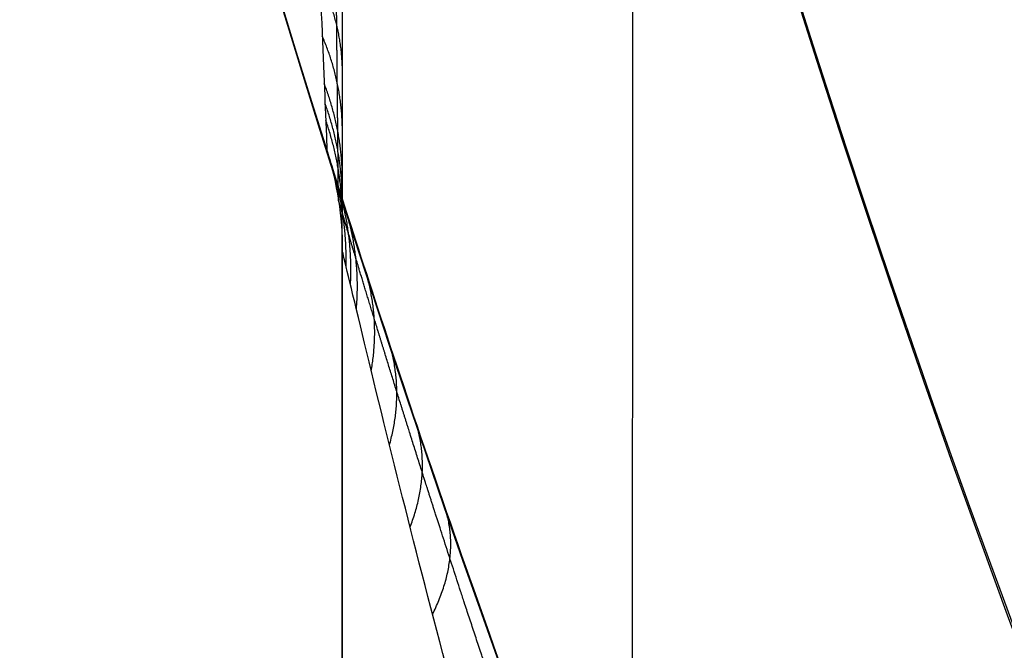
# Model space of a CAD drawing. Header units: millimetres. Extents: x -130 to 129, y 0 to 422.
# Tile 398 of 656: x -21.196 to -19.705, y 285.924 to 286.879. Entities that reach past the tile are written whole.
import ezdxf

# ---------------------------------------------------------------- set-up
doc = ezdxf.new("R2010")
doc.units = ezdxf.units.MM
for name, color, linetype, true_color in [('BOMBILLA', 7, 'Continuous', 0xfff700), ('NEGRO', 7, 'Continuous', 0x363535), ('PANTALLA', 7, 'Continuous', 0xffffff)]:
    doc.layers.add(name, color=color, linetype=linetype, true_color=true_color)
doc.layers.add('Capa 01', color=7, linetype='Continuous')

# ---------------------------------------------------------------- blocks, each defined once
blk = doc.blocks.new('DOME 29912')
at = {"layer": 'BOMBILLA', "extrusion": (0, 0, -1)}
blk.add_arc((0.7034267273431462, 292.9933873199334, -203.8578232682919), 24.05871559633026, 180.8118392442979, 0.8118392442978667, dxfattribs=at)
at = {"layer": 'BOMBILLA'}
blk.add_arc((-0.7034267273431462, 292.9933873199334, 189.2111779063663), 19.08658103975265, 179.1881607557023, 359.1881607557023, dxfattribs=at)
at = {"layer": 'NEGRO', "extrusion": (0, 0, -1)}
for centre, radius, start, end in [((0.703263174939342, 292.997692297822, -150.75), 116.5, 15.31920064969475, 195.3192006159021), ((0.703263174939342, 292.997692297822, -150.75), 115.5, 15.31920064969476, 195.3192006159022), ((0.7032631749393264, 292.997692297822, -156), 116.5, 15.31920062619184, 195.319200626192), ((0.703263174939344, 292.997692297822, -145.5), 115.5, 15.31920062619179, 195.319200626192), ((0.7032631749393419, 292.997692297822, -156), 115.5, 15.31920062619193, 195.319200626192), ((0.7032631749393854, 292.997692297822, -158), 115, 48.09866593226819, 228.0986659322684), ((0.7032631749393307, 292.9976922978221, -158), 112, 48.09866593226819, 228.0986659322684), ((0.703263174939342, 292.997692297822, -144.5), 106.5, 15.31920064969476, 195.3192006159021), ((0.7032631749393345, 292.997692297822, -145), 106.5, 15.3192006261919, 195.319200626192), ((0.7032631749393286, 292.997692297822, -158), 115.0000000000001, 228.0986659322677, 48.09866593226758), ((0.7032631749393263, 292.997692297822, -158), 112, 228.0986659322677, 48.09866593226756), ((0.70326317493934, 292.997692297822, -151.5), 115.0000000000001, 260.0639215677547, 16.13341038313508), ((0.70326317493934, 292.997692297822, -151.5), 112.0000000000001, 260.1165838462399, 16.08074809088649), ((0.7032631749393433, 292.997692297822, -145.5), 116.5, 195.3192006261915, 15.31920062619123), ((0.7032631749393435, 292.997692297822, -156), 116.5, 195.3192006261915, 15.31920062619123), ((0.703263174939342, 292.997692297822, -150.75), 116.5, 195.3192006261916, 15.31920064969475), ((0.7032631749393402, 292.997692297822, -156), 115.5, 195.3192006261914, 15.31920062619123), ((0.703263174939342, 292.997692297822, -150.75), 115.5, 195.3192006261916, 15.31920064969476), ((0.7032631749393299, 292.997692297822, -156), 29.00000000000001, 258.0986659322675, 78.09866593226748), ((0.703263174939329, 292.997692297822, -155), 29.00000000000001, 258.0986659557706, 78.098665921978), ((0.7032631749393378, 292.997692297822, -145), 106.5, 195.3192006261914, 15.31920062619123), ((0.703263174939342, 292.997692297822, -144.5), 106.5, 195.3192006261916, 15.31920064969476), ((0.7032631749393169, 292.997692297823, -161.376100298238), 28.25000000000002, 233.9491539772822, 53.94915397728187), ((0.703263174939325, 292.997692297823, -160.376100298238), 28.25000000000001, 233.9491539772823, 53.94915400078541), ((0.703263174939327, 292.9976922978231, -154), 22.49999999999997, 270.0360020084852, 90.0360020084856), ((0.703263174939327, 292.997692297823, -153), 22.49999999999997, 270.0360020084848, 90.0360020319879), ((0.7032631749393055, 292.997692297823, -159.876100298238), 27.50000000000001, 233.949153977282, 53.94915397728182), ((0.703263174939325, 292.997692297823, -159.626100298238), 27.5, 233.9491539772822, 53.94915400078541), ((0.7032631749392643, 292.9976922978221, -133.25), 20.99999999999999, 270.0360020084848, 90.0360020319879), ((0.703263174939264, 292.9976922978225, -152), 21.00000000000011, 270.0360020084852, 90.0360020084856), ((0.703263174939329, 292.997692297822, -156), 20.25000000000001, 258.0986659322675, 78.09866593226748), ((0.703263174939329, 292.997692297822, -155), 20.25000000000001, 258.0986659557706, 78.09866592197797), ((0.703263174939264, 292.9976922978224, -152), 19.0000000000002, 270.036002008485, 90.0360020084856), ((0.7032631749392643, 292.9976922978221, -133), 19.00000000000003, 270.0360020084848, 90.0360020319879), ((0.703263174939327, 292.997692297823, -143), 18.65000000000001, 270.0360020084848, 90.0360020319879), ((0.703263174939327, 292.997692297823, -152), 18.65000000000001, 270.0360020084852, 90.0360020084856), ((0.703263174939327, 292.997692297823, -160.73517), 18.59999999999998, 307.4656207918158, 90.03600202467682), ((0.703263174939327, 292.997692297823, -171.2075), 18.59999999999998, 270.0360020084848, 90.03600203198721), ((0.703263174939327, 292.997692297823, -168.6575), 18.59999999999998, 270.0360020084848, 90.03600203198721), ((0.703263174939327, 292.997692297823, -176.5), 18.59999999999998, 270.036002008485, 90.0360020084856), ((0.7032631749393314, 292.997692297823, -169.376100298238), 18.00000000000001, 233.949153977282, 53.94915397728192), ((0.7032631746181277, 292.997692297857, -161.3761002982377), 22.50000000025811, 323.9491539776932, 353.9491539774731), ((0.7032631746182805, 292.997692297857, -169.3761002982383), 22.50000000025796, 323.9491539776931, 353.9491539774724), ((0.703263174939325, 292.997692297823, -165.376100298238), 22.49999999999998, 323.9491539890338, 353.9491539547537), ((21.2073313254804, 286.529834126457, -120.5000000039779), 0.50000000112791, 162.4925015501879, 180.0360020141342), ((21.20733132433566, 286.5298341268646, -117.5), 0.4999999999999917, 162.4925015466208, 180.0360019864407)]:
    blk.add_arc(centre, radius, start, end, dxfattribs=at)
at = {"layer": 'NEGRO'}
for centre, radius, start, end in [((-0.7032631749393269, 292.997692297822, 145.5), 116.5, 344.6807993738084, 164.680799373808), ((-0.7032631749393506, 292.997692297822, 144), 115, 344.6807993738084, 164.6807993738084), ((-0.7032631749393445, 292.997692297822, 145), 115, 344.6807993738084, 131.9013340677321), ((-0.7032631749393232, 292.997692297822, 145), 115, 344.6807993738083, 131.9013340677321), ((-0.7032631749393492, 292.997692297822, 145), 112, 311.9013340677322, 131.901334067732), ((-0.7032631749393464, 292.997692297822, 144), 106.5, 344.6807993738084, 164.6807993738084), ((-0.7032631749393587, 292.997692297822, 145), 112, 131.9013340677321, 311.901334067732), ((-0.7032631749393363, 292.997692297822, 145.5), 115.5, 164.6807993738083, 344.6807993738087), ((-0.7032631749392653, 292.997692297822, 144), 115, 164.6807993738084, 344.6807993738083), ((-0.7032631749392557, 292.9976922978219, 145), 114.9999999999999, 164.6807993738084, 311.901334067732), ((-0.703263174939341, 292.997692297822, 145), 115, 164.6807993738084, 311.901334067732), ((-0.7032631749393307, 292.997692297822, 154), 29.00000000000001, 101.9013340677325, 281.9013340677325), ((-0.7032631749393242, 292.997692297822, 144), 106.5, 164.6807993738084, 344.6807993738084), ((-0.703263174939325, 292.997692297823, 159.376100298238), 28.25, 126.0508460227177, 306.0508460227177), ((-0.703263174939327, 292.9976922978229, 152), 22.49999999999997, 89.96399799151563, 269.963997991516), ((-0.703263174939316, 292.997692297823, 159.376100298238), 27.49999999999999, 126.0508460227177, 306.0508460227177), ((-0.7032631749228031, 292.9976922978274, 114.5), 20.99999999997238, 89.96399799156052, 197.5074984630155), ((-0.7032631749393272, 292.997692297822, 154), 20.25000000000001, 101.9013340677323, 281.9013340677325)]:
    blk.add_arc(centre, radius, start, end, dxfattribs=at)
at = {"layer": 'NEGRO', "extrusion": (2.19299876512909e-08, -1.377984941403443e-11, -0.9999999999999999)}
blk.add_arc((21.20732881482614, 286.52983412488, -114.5000004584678), 0.5000000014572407, 162.4925015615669, 180.0360020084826, dxfattribs=at)
at = {"layer": 'NEGRO'}
for points, weights, degree in [([(111.2336383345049, 262.3348985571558, 144.4393398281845), (172.559225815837, 486.208701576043, 144.4393398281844), (-51.31457720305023, 547.5342890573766, 144.4393398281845), (-112.6401646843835, 323.6604860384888, 144.4393398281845)], [0.8164906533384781, 0.2721635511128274, 0.2721635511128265, 0.8164906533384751], 3), ([(110.5516558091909, 262.5217135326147, 145.1464466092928), (171.5036133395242, 485.0315515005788, 145.1464466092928), (-51.00622462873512, 545.9835090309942, 145.1464466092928), (-111.9581821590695, 323.4736710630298, 145.1464466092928)], [0.8164906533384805, 0.2721635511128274, 0.2721635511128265, 0.8164906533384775], 3), ([(-112.6401646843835, 323.6604860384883, 144.4393398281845), (-173.9657521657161, 99.7866830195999, 144.4393398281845), (49.90805085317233, 38.4610955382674, 144.4393398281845), (111.2336383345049, 262.3348985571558, 144.4393398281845)], [0.8164906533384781, 0.2721635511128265, 0.2721635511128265, 0.8164906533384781], 3), ([(-111.9581821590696, 323.4736710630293, 145.1464466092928), (-172.9101396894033, 100.9638330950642, 145.1464466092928), (49.59969827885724, 40.01187556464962, 145.1464466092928), (110.5516558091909, 262.5217135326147, 145.1464466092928)], [0.8164906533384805, 0.2721635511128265, 0.2721635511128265, 0.8164906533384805], 3), ([(-20.70716202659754, 286.7991076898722, 113.8130056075), (-20.70711611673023, 286.8721714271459, 113.8722822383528), (-20.74127060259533, 286.9402594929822, 113.927504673)], [1, 0.9827526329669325, 1], 2), ([(-20.70721792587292, 286.7101462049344, 113.934634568), (-20.70717117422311, 286.784549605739, 113.9832367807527), (-20.73775195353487, 286.8544150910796, 114.02886214)], [1, 0.98456859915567, 1], 2), ([(-20.70726471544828, 286.6356824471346, 114.0646121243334), (-20.70721725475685, 286.7112142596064, 114.1019244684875), (-20.73477778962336, 286.7825932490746, 114.13717677)], [0.9999999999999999, 0.986100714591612, 0.9999999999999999], 2), ([(-20.70728423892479, 286.6046116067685, 114.1331400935), (-20.7072364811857, 286.6806161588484, 114.1645387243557), (-20.73352906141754, 286.7526336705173, 114.1942834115)], [1, 0.9867432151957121, 1], 2), ([(-20.70730083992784, 286.5781917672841, 114.2041751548), (-20.70725282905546, 286.654599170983, 114.2294659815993), (-20.73246369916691, 286.7271628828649, 114.2534792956)], [1, 0.9872910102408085, 1], 2), ([(-20.70166840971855, 286.5056170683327, 120.630391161), (-20.69977247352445, 286.5832093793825, 120.6515604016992), (-20.72311255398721, 286.6569012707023, 120.673854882)], [1, 0.987301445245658, 1], 2), ([(-20.69490379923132, 286.4771909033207, 120.692941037), (-20.69080219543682, 286.5553102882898, 120.7241851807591), (-20.71429701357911, 286.6291347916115, 120.7572547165)], [1, 0.986103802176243, 1], 2), ([(-20.68607194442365, 286.4402821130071, 120.7519767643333), (-20.6790925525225, 286.5190908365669, 120.7926435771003), (-20.70278751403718, 286.5930825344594, 120.8359690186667)], [1, 0.9845394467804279, 1], 2), ([(-20.66354382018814, 286.3471587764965, 120.8602487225), (-20.64923381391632, 286.4277323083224, 120.917884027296), (-20.67342951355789, 286.5021202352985, 120.98033163)], [1, 0.9805454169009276, 1], 2), ([(-20.63588015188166, 286.2347449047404, 120.9580149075), (-20.61258845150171, 286.3174992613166, 121.0304901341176), (-20.63737941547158, 286.3923149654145, 121.110686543)], [1, 0.9756335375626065, 1], 2), ([(-20.60471384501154, 286.1105341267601, 121.0459469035), (-20.57133038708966, 286.1957653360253, 121.1312406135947), (-20.59676533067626, 286.2709864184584, 121.2279292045)], [1, 0.9700898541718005, 1], 2), ([(-20.57076958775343, 285.9780342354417, 121.1260839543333), (-20.52642861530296, 286.0659894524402, 121.222501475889), (-20.5525317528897, 286.1415609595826, 121.3347786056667)], [1, 0.964039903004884, 1], 2)]:
    blk.add_rational_spline(points, weights, degree=degree, dxfattribs=at)
for points, knots in [([(0.5450627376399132, 312.5578989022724, 175), (-2.007606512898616, 312.7208094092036, 175), (-4.558315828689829, 312.3809239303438, 175), (-8.157760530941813, 311.1689125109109, 175), (-9.33278626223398, 310.6409687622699, 175), (-11.52498187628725, 309.3880637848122, 175), (-12.55566007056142, 308.6598275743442, 175), (-15.44625611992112, 306.1617089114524, 175), (-17.02461453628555, 304.1452282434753, 175), (-18.75555973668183, 300.7370789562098, 175), (-19.21466194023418, 299.561334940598, 175), (-19.90366126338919, 297.1326653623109, 175), (-20.13362514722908, 295.8656009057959, 175), (-20.34113073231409, 293.341238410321, 175), (-20.32274520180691, 292.0805912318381, 175), (-20.04140427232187, 289.5623686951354, 175), (-19.77454366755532, 288.3031271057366, 175), (-18.63523692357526, 284.6925706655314, 175), (-17.39072969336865, 282.4124697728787, 175), (-14.16801695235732, 278.533291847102, 175), (-12.15576091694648, 276.8924562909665, 175), (-8.81320129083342, 275.1096100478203, 175), (-7.624015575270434, 274.6163730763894, 175), (-5.19647650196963, 273.8775263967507, 175), (-3.953742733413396, 273.6268366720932, 175), (-2.681341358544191, 273.4977639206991, 175)], [0.968114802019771, 0.968114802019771, 0.968114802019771, 0.968114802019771, 1.093114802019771, 1.093114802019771, 1.155614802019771, 1.155614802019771, 1.218114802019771, 1.218114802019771, 1.343114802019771, 1.343114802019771, 1.405614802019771, 1.405614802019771, 1.468114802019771, 1.468114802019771, 1.530614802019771, 1.530614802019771, 1.593114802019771, 1.593114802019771, 1.718114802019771, 1.718114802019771, 1.843114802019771, 1.843114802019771, 1.905614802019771, 1.905614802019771, 1.968114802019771, 1.968114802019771, 1.968114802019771, 1.968114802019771]), ([(-20.75378183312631, 287.2538178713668, 113.6666666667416), (-20.74924420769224, 287.1375688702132, 113.7448782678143), (-20.74479781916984, 287.0266975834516, 113.8337181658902), (-20.74092083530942, 286.9316827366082, 113.9367163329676), (-20.73766973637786, 286.852006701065, 114.0230868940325), (-20.73475734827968, 286.7819705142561, 114.1219321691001), (-20.73285318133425, 286.7364651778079, 114.2303035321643), (-20.73136561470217, 286.7009156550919, 114.3149650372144), (-20.73049253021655, 286.6802494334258, 114.4081656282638), (-20.73049253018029, 286.6802494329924, 114.499999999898)], [0, 0, 0, 0, 0.00042055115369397, 0.00042055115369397, 0.00042055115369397, 0.000774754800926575, 0.000774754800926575, 0.000774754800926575, 0.00105161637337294, 0.00105161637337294, 0.00105161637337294, 0.00105161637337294]), ([(-20.70733142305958, 286.52951994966, 114.5), (-20.70733142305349, 286.5295199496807, 114.3903837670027), (-20.70731827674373, 286.5504417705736, 114.2794030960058), (-20.70729477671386, 286.5878411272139, 114.1763642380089), (-20.70726574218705, 286.6340484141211, 114.0490586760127), (-20.7072206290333, 286.7058441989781, 113.9299949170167), (-20.70716761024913, 286.7902214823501, 113.8240596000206), (-20.70710693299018, 286.8867869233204, 113.702822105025), (-20.70703484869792, 287.0015062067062, 113.5953751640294), (-20.70695807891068, 287.1236822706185, 113.5000000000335)], [-3.001202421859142, -3.001202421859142, -3.001202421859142, -3.001202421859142, -3.000872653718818, -3.000872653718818, -3.000872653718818, -3.000464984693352, -3.000464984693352, -3.000464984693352, -3, -3, -3, -3]), ([(-20.73049253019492, 286.6802494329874, 120.499999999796), (-20.7304925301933, 286.6802494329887, 120.7335635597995), (-20.69016238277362, 286.5517683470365, 120.9398572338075), (-20.58867317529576, 286.2451709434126, 121.2683971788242), (-20.52661069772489, 286.0641634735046, 121.4005563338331), (-20.32594802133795, 285.5073014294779, 121.7491554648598), (-20.16938548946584, 285.1070967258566, 121.922003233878), (-19.65108722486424, 283.9012298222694, 122.346016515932), (-19.24873792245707, 283.1025201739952, 122.4999999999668), (-18.77975024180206, 282.3093521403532, 122.5)], [0, 0, 0, 0, 0.125000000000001, 0.125000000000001, 0.250000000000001, 0.250000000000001, 0.500000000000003, 0.500000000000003, 1, 1, 1, 1]), ([(-19.21014279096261, 282.0548678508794, 122), (-19.56038884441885, 282.8448716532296, 121.9999999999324), (-19.86153228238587, 283.6387439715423, 121.8898844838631), (-20.2509160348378, 284.835262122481, 121.5908702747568), (-20.36977402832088, 285.2344179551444, 121.4691227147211), (-20.5271845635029, 285.8090099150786, 121.2202968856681), (-20.57669678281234, 285.9985918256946, 121.1264674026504), (-20.66347315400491, 286.3443684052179, 120.8830136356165), (-20.70733142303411, 286.5295199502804, 120.7182754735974), (-20.70733142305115, 286.5295199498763, 120.5)], [2.570796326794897, 2.570796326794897, 2.570796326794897, 2.570796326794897, 3.070796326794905, 3.070796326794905, 3.320796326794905, 3.320796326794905, 3.445796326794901, 3.445796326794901, 3.570796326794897, 3.570796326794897, 3.570796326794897, 3.570796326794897])]:
    blk.add_open_spline(points, degree=3, knots=knots, dxfattribs=at)
for points, weights, degree, knots in [([(-2.681341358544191, 273.4977639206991, 175), (-7.950807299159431, 274.032300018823, 174.891039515), (-12.23381548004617, 277.1482013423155, 174.785), (-17.38362726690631, 280.8947048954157, 174.6575), (-19.34777298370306, 286.9526733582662, 174.53), (-21.31191870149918, 293.0106418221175, 174.4025), (-19.34016144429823, 299.0661371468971, 174.275), (-17.3684041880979, 305.1216324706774, 174.1475), (-12.21388821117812, 308.8616612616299, 174.02), (-7.059372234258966, 312.6016900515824, 173.8925), (-0.6909474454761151, 312.5976884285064, 173.765), (5.677477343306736, 312.5936868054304, 173.6375), (10.82728913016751, 308.8471832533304, 173.51), (15.97710091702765, 305.1006797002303, 173.3825), (17.9412466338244, 299.0427112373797, 173.255), (19.90539235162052, 292.9847427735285, 173.1275), (17.93363509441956, 286.9292474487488, 173), (15.96187783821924, 280.8737521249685, 172.8725), (10.80736186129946, 277.1337233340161, 172.745), (5.652845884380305, 273.3936945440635, 172.6175), (-0.7155789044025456, 273.3976961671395, 172.49), (-7.084003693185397, 273.4016977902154, 172.3625), (-12.23381548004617, 277.1482013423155, 172.235), (-17.38362726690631, 280.8947048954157, 172.1075), (-19.34777298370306, 286.9526733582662, 171.98), (-21.31191870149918, 293.0106418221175, 171.8525), (-19.34016144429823, 299.0661371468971, 171.725), (-17.3684041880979, 305.1216324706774, 171.5975), (-12.21388821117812, 308.8616612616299, 171.47), (-7.059372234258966, 312.6016900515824, 171.3425), (-0.6909474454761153, 312.5976884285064, 171.215), (5.677477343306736, 312.5936868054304, 171.0875), (10.82728913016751, 308.8471832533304, 170.96), (15.97710091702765, 305.1006797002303, 170.8325), (17.9412466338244, 299.0427112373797, 170.705), (19.90539235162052, 292.9847427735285, 170.5775), (17.93363509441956, 286.9292474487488, 170.45), (15.96187783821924, 280.8737521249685, 170.3225), (10.80736186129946, 277.1337233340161, 170.195), (5.652845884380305, 273.3936945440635, 170.0675), (-0.7155789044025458, 273.3976961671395, 169.94), (-7.084003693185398, 273.4016977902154, 169.8125), (-12.23381548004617, 277.1482013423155, 169.685), (-17.38362726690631, 280.8947048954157, 169.5575), (-19.34777298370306, 286.9526733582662, 169.43), (-21.31191870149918, 293.0106418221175, 169.3025), (-19.34016144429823, 299.0661371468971, 169.175), (-17.3684041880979, 305.1216324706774, 169.0475), (-12.21388821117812, 308.8616612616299, 168.92), (-7.059372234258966, 312.6016900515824, 168.7925), (-0.6909474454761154, 312.5976884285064, 168.665), (5.677477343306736, 312.5936868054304, 168.5375), (10.82728913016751, 308.8471832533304, 168.41), (15.97710091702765, 305.1006797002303, 168.2825), (17.9412466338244, 299.0427112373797, 168.155), (19.90539235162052, 292.9847427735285, 168.0275), (17.93363509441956, 286.9292474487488, 167.9), (15.96187783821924, 280.8737521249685, 167.7725), (10.80736186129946, 277.1337233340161, 167.645), (5.652845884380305, 273.3936945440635, 167.5175), (-0.7155789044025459, 273.3976961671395, 167.39), (-7.084003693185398, 273.4016977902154, 167.2625), (-12.23381548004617, 277.1482013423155, 167.135), (-17.38362726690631, 280.8947048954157, 167.0075), (-19.34777298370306, 286.9526733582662, 166.88), (-21.31191870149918, 293.0106418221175, 166.7525), (-19.34016144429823, 299.0661371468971, 166.625), (-17.3684041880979, 305.1216324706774, 166.4975), (-12.21388821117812, 308.8616612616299, 166.37), (-7.059372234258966, 312.6016900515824, 166.2425), (-0.6909474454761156, 312.5976884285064, 166.115), (5.677477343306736, 312.5936868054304, 165.9875), (10.82728913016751, 308.8471832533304, 165.86), (15.97710091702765, 305.1006797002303, 165.7325), (17.9412466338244, 299.0427112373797, 165.605), (18.73032591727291, 296.6089725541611, 165.55377793), (18.86823978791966, 294.0542299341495, 165.5)], [0.986750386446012, 0.958956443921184, 1, 0.951056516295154, 1, 0.951056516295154, 1, 0.951056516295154, 1, 0.951056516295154, 1, 0.951056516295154, 1, 0.951056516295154, 1, 0.951056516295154, 1, 0.951056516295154, 1, 0.951056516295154, 1, 0.951056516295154, 1, 0.951056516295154, 1, 0.951056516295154, 1, 0.951056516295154, 1, 0.951056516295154, 1, 0.951056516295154, 1, 0.951056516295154, 1, 0.951056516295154, 1, 0.951056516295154, 1, 0.951056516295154, 1, 0.951056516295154, 1, 0.951056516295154, 1, 0.951056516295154, 1, 0.951056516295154, 1, 0.951056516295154, 1, 0.951056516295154, 1, 0.951056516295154, 1, 0.951056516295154, 1, 0.951056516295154, 1, 0.951056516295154, 1, 0.951056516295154, 1, 0.951056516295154, 1, 0.951056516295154, 1, 0.951056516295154, 1, 0.951056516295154, 1, 0.951056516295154, 1, 0.951056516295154, 1, 0.979744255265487, 0.976254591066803], 2, [-0.998991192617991, -0.998991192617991, -0.998991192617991, -0.99375, -0.99375, -0.9875, -0.9875, -0.98125, -0.98125, -0.975, -0.975, -0.96875, -0.96875, -0.9625, -0.9625, -0.95625, -0.95625, -0.95, -0.95, -0.94375, -0.94375, -0.9375, -0.9375, -0.93125, -0.93125, -0.925, -0.925, -0.91875, -0.91875, -0.9125, -0.9125, -0.90625, -0.90625, -0.9, -0.9, -0.89375, -0.89375, -0.8875, -0.8875, -0.88125, -0.88125, -0.875, -0.875, -0.86875, -0.86875, -0.8625, -0.8625, -0.85625, -0.85625, -0.85, -0.85, -0.84375, -0.84375, -0.8375, -0.8375, -0.83125, -0.83125, -0.825, -0.825, -0.81875, -0.81875, -0.8125, -0.8125, -0.80625, -0.80625, -0.8, -0.8, -0.79375, -0.79375, -0.7875, -0.7875, -0.78125, -0.78125, -0.775, -0.775, -0.76875, -0.76875, -0.766163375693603, -0.766163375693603, -0.766163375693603]), ([(-20.22325778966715, 291.2285653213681, 165.5), (-20.02504754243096, 289.0415753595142, 165.546035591), (-19.34777298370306, 286.9526733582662, 165.59), (-17.38362726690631, 280.8947048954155, 165.7175), (-12.23381548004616, 277.1482013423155, 165.845), (-7.084003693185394, 273.4016977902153, 165.9725), (-0.7155789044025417, 273.3976961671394, 166.1), (5.65284588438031, 273.3936945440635, 166.2275), (10.80736186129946, 277.133723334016, 166.355), (15.96187783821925, 280.8737521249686, 166.4825), (17.93363509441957, 286.9292474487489, 166.61), (19.90539235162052, 292.9847427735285, 166.7375), (17.94124663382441, 299.0427112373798, 166.865), (15.97710091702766, 305.1006797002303, 166.9925), (10.82728913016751, 308.8471832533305, 167.12), (5.677477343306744, 312.5936868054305, 167.2475), (-0.6909474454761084, 312.5976884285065, 167.375), (-7.05937223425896, 312.6016900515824, 167.5025), (-12.21388821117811, 308.8616612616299, 167.63), (-17.36840418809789, 305.1216324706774, 167.7575), (-19.34016144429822, 299.0661371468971, 167.885), (-21.31191870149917, 293.0106418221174, 168.0125), (-19.34777298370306, 286.9526733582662, 168.14), (-17.38362726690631, 280.8947048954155, 168.2675), (-12.23381548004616, 277.1482013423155, 168.395), (-7.084003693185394, 273.4016977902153, 168.5225), (-0.7155789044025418, 273.3976961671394, 168.65), (5.65284588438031, 273.3936945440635, 168.7775), (10.80736186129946, 277.133723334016, 168.905), (15.96187783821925, 280.8737521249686, 169.0325), (17.93363509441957, 286.9292474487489, 169.16), (19.90539235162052, 292.9847427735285, 169.2875), (17.94124663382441, 299.0427112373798, 169.415), (15.97710091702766, 305.1006797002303, 169.5425), (10.82728913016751, 308.8471832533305, 169.67), (5.677477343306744, 312.5936868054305, 169.7975), (-0.6909474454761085, 312.5976884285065, 169.925), (-7.05937223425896, 312.6016900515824, 170.0525), (-12.21388821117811, 308.8616612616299, 170.18), (-17.36840418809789, 305.1216324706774, 170.3075), (-19.34016144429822, 299.0661371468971, 170.435), (-21.31191870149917, 293.0106418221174, 170.5625), (-19.34777298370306, 286.9526733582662, 170.69), (-17.38362726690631, 280.8947048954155, 170.8175), (-12.23381548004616, 277.1482013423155, 170.945), (-7.084003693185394, 273.4016977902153, 171.0725), (-0.7155789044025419, 273.3976961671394, 171.2), (5.65284588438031, 273.3936945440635, 171.3275), (10.80736186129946, 277.133723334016, 171.455), (15.96187783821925, 280.8737521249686, 171.5825), (17.93363509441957, 286.9292474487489, 171.71), (19.90539235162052, 292.9847427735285, 171.8375), (17.94124663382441, 299.0427112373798, 171.965), (15.97710091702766, 305.1006797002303, 172.0925), (10.82728913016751, 308.8471832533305, 172.22), (5.677477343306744, 312.5936868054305, 172.3475), (-0.6909474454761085, 312.5976884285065, 172.475), (-7.05937223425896, 312.6016900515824, 172.6025), (-12.21388821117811, 308.8616612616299, 172.73), (-17.36840418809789, 305.1216324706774, 172.8575), (-19.34016144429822, 299.0661371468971, 172.985), (-21.31191870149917, 293.0106418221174, 173.1125), (-19.34777298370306, 286.9526733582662, 173.24), (-17.38362726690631, 280.8947048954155, 173.3675), (-12.23381548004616, 277.1482013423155, 173.495), (-7.084003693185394, 273.4016977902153, 173.6225), (-0.7155789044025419, 273.3976961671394, 173.75), (5.65284588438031, 273.3936945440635, 173.8775), (10.80736186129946, 277.133723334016, 174.005), (15.96187783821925, 280.8737521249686, 174.1325), (17.93363509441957, 286.9292474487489, 174.26), (19.90539235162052, 292.9847427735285, 174.3875), (17.94124663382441, 299.0427112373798, 174.515), (15.97710091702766, 305.1006797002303, 174.6425), (10.82728913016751, 308.8471832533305, 174.77), (6.22493255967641, 312.1954114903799, 174.883946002), (0.5450627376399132, 312.5578989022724, 175)], [0.977551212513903, 0.982564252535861, 1, 0.951056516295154, 1, 0.951056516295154, 1, 0.951056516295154, 1, 0.951056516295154, 1, 0.951056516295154, 1, 0.951056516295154, 1, 0.951056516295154, 1, 0.951056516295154, 1, 0.951056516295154, 1, 0.951056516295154, 1, 0.951056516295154, 1, 0.951056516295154, 1, 0.951056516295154, 1, 0.951056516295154, 1, 0.951056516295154, 1, 0.951056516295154, 1, 0.951056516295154, 1, 0.951056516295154, 1, 0.951056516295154, 1, 0.951056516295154, 1, 0.951056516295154, 1, 0.951056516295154, 1, 0.951056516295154, 1, 0.951056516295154, 1, 0.951056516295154, 1, 0.951056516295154, 1, 0.951056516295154, 1, 0.951056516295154, 1, 0.951056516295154, 1, 0.951056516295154, 1, 0.951056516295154, 1, 0.951056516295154, 1, 0.951056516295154, 1, 0.951056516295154, 1, 0.951056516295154, 1, 0.951056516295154, 1, 0.956030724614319, 0.991062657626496], 2, [-2.200956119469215, -2.200956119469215, -2.200956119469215, -2.19872960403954, -2.19872960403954, -2.19247960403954, -2.19247960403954, -2.18622960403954, -2.18622960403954, -2.17997960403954, -2.17997960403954, -2.17372960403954, -2.17372960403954, -2.16747960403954, -2.16747960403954, -2.16122960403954, -2.16122960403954, -2.15497960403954, -2.15497960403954, -2.14872960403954, -2.14872960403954, -2.14247960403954, -2.14247960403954, -2.13622960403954, -2.13622960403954, -2.12997960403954, -2.12997960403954, -2.12372960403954, -2.12372960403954, -2.11747960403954, -2.11747960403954, -2.11122960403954, -2.11122960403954, -2.10497960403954, -2.10497960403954, -2.09872960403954, -2.09872960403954, -2.09247960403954, -2.09247960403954, -2.08622960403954, -2.08622960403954, -2.07997960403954, -2.07997960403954, -2.07372960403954, -2.07372960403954, -2.06747960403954, -2.06747960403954, -2.06122960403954, -2.06122960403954, -2.05497960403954, -2.05497960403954, -2.04872960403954, -2.04872960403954, -2.04247960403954, -2.04247960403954, -2.03622960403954, -2.03622960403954, -2.02997960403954, -2.02997960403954, -2.02372960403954, -2.02372960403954, -2.01747960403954, -2.01747960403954, -2.01122960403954, -2.01122960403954, -2.00497960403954, -2.00497960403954, -1.99872960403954, -1.99872960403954, -1.99247960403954, -1.99247960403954, -1.98622960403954, -1.98622960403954, -1.97997960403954, -1.97997960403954, -1.97372960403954, -1.97372960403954, -1.968114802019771, -1.968114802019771, -1.968114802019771]), ([(0.7680090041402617, 273.4529907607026, 165.5000674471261), (6.309480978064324, 273.870137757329, 165.61374225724), (10.80736186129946, 277.1337233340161, 165.725), (15.96187783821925, 280.8737521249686, 165.8525), (17.93363509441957, 286.9292474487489, 165.98), (19.90539235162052, 292.9847427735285, 166.1075), (17.94124663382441, 299.0427112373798, 166.235), (15.97710091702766, 305.1006797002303, 166.3625), (10.82728913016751, 308.8471832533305, 166.49), (5.677477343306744, 312.5936868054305, 166.6175), (-0.6909474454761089, 312.5976884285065, 166.745), (-7.059372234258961, 312.6016900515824, 166.8725), (-12.21388821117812, 308.8616612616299, 167), (-17.3684041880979, 305.1216324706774, 167.1275), (-19.34016144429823, 299.0661371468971, 167.255), (-21.31191870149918, 293.0106418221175, 167.3825), (-19.34777298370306, 286.9526733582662, 167.51), (-17.38362726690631, 280.8947048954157, 167.6375), (-12.23381548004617, 277.1482013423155, 167.765), (-7.084003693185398, 273.4016977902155, 167.8925), (-0.7155789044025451, 273.3976961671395, 168.02), (5.652845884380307, 273.3936945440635, 168.1475), (10.80736186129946, 277.1337233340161, 168.275), (15.96187783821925, 280.8737521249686, 168.4025), (17.93363509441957, 286.9292474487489, 168.53), (19.90539235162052, 292.9847427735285, 168.6575), (17.94124663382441, 299.0427112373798, 168.785), (15.97710091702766, 305.1006797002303, 168.9125), (10.82728913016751, 308.8471832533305, 169.04), (5.677477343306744, 312.5936868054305, 169.1675), (-0.6909474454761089, 312.5976884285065, 169.295), (-7.059372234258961, 312.6016900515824, 169.4225), (-12.21388821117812, 308.8616612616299, 169.55), (-17.3684041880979, 305.1216324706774, 169.6775), (-19.34016144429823, 299.0661371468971, 169.805), (-21.31191870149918, 293.0106418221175, 169.9325), (-19.34777298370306, 286.9526733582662, 170.06), (-17.38362726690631, 280.8947048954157, 170.1875), (-12.23381548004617, 277.1482013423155, 170.315), (-7.084003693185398, 273.4016977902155, 170.4425), (-0.7155789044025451, 273.3976961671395, 170.57), (5.652845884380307, 273.3936945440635, 170.6975), (10.80736186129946, 277.1337233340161, 170.825), (15.96187783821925, 280.8737521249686, 170.9525), (17.93363509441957, 286.9292474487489, 171.08), (19.90539235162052, 292.9847427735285, 171.2075), (17.94124663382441, 299.0427112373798, 171.335), (15.97710091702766, 305.1006797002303, 171.4625), (10.82728913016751, 308.8471832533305, 171.59), (5.677477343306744, 312.5936868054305, 171.7175), (-0.6909474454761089, 312.5976884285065, 171.845), (-7.059372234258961, 312.6016900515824, 171.9725), (-12.21388821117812, 308.8616612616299, 172.1), (-17.3684041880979, 305.1216324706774, 172.2275), (-19.34016144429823, 299.0661371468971, 172.355), (-21.31191870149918, 293.0106418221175, 172.4825), (-19.34777298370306, 286.9526733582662, 172.61), (-17.38362726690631, 280.8947048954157, 172.7375), (-12.23381548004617, 277.1482013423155, 172.865), (-7.084003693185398, 273.4016977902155, 172.9925), (-0.7155789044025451, 273.3976961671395, 173.12), (5.652845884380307, 273.3936945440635, 173.2475), (10.80736186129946, 277.1337233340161, 173.375), (15.96187783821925, 280.8737521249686, 173.5025), (17.93363509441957, 286.9292474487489, 173.63), (19.90539235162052, 292.9847427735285, 173.7575), (17.94124663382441, 299.0427112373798, 173.885), (15.97710091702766, 305.1006797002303, 174.0125), (10.82728913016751, 308.8471832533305, 174.14), (5.677477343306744, 312.5936868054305, 174.2675), (-0.6909474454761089, 312.5976884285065, 174.395), (-7.059372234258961, 312.6016900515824, 174.5225), (-12.21388821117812, 308.8616612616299, 174.65), (-17.3684041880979, 305.1216324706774, 174.7775), (-19.34016144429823, 299.0661371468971, 174.905), (-20.05745351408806, 296.8632499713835, 174.9513823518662), (-20.24139033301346, 294.5538372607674, 175.000000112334)], [0.9895209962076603, 0.9570234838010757, 1, 0.951056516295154, 1, 0.951056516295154, 1, 0.951056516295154, 1, 0.951056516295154, 1, 0.951056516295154, 1, 0.951056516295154, 1, 0.951056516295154, 1, 0.951056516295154, 1, 0.951056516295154, 1, 0.951056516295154, 1, 0.951056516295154, 1, 0.951056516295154, 1, 0.951056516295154, 1, 0.951056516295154, 1, 0.951056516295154, 1, 0.951056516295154, 1, 0.951056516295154, 1, 0.951056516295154, 1, 0.951056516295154, 1, 0.951056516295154, 1, 0.951056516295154, 1, 0.951056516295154, 1, 0.951056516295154, 1, 0.951056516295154, 1, 0.951056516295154, 1, 0.951056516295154, 1, 0.951056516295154, 1, 0.951056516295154, 1, 0.951056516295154, 1, 0.951056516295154, 1, 0.951056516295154, 1, 0.951056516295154, 1, 0.951056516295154, 1, 0.951056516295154, 1, 0.951056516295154, 1, 0.951056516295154, 1, 0.9816229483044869, 0.9770461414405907], 2, [0.7507619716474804, 0.7507619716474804, 0.7507619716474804, 0.75625, 0.75625, 0.7625, 0.7625, 0.76875, 0.76875, 0.775, 0.775, 0.78125, 0.78125, 0.7875, 0.7875, 0.79375, 0.79375, 0.8, 0.8, 0.80625, 0.80625, 0.8125, 0.8125, 0.81875, 0.81875, 0.825, 0.825, 0.83125, 0.83125, 0.8375, 0.8375, 0.84375, 0.84375, 0.85, 0.85, 0.85625, 0.85625, 0.8625, 0.8625, 0.86875, 0.86875, 0.875, 0.875, 0.88125, 0.88125, 0.8875, 0.8875, 0.89375, 0.89375, 0.9, 0.9, 0.90625, 0.90625, 0.9125, 0.9125, 0.91875, 0.91875, 0.925, 0.925, 0.93125, 0.93125, 0.9375, 0.9375, 0.94375, 0.94375, 0.95, 0.95, 0.95625, 0.95625, 0.9625, 0.9625, 0.96875, 0.96875, 0.975, 0.975, 0.98125, 0.98125, 0.9835967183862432, 0.9835967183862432, 0.9835967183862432]), ([(18.36896675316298, 294.0272774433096, 165.5), (18.23457109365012, 296.5168480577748, 165.55377793), (17.4656213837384, 298.8885015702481, 165.605), (15.55158142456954, 304.7919300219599, 165.7325), (10.53314238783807, 308.4428595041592, 165.86), (5.514703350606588, 312.0937889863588, 165.9875), (-0.6912616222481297, 312.0976885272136, 166.115), (-6.897226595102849, 312.1015880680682, 166.2425), (-11.92024981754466, 308.4569681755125, 166.37), (-16.94327303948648, 304.8123482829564, 166.4975), (-18.8647303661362, 298.9113298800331, 166.625), (-20.78618769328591, 293.01031147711, 166.7525), (-18.87214773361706, 287.1068830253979, 166.88), (-16.9581077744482, 281.203454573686, 167.0075), (-11.93966873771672, 277.5525250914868, 167.135), (-6.921229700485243, 273.9015956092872, 167.2625), (-0.7152647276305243, 273.8976960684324, 167.39), (5.490700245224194, 273.8937965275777, 167.5175), (10.51372346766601, 277.5384164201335, 167.645), (15.53674668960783, 281.1830363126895, 167.7725), (17.45820401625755, 287.0840547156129, 167.9), (19.37966134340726, 292.9850731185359, 168.0275), (17.4656213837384, 298.8885015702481, 168.155), (15.55158142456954, 304.7919300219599, 168.2825), (10.53314238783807, 308.4428595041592, 168.41), (5.514703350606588, 312.0937889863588, 168.5375), (-0.6912616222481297, 312.0976885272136, 168.665), (-6.897226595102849, 312.1015880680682, 168.7925), (-11.92024981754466, 308.4569681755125, 168.92), (-16.94327303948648, 304.8123482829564, 169.0475), (-18.8647303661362, 298.9113298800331, 169.175), (-20.78618769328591, 293.01031147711, 169.3025), (-18.87214773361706, 287.1068830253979, 169.43), (-16.9581077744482, 281.203454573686, 169.5575), (-11.93966873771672, 277.5525250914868, 169.685), (-6.921229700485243, 273.9015956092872, 169.8125), (-0.7152647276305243, 273.8976960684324, 169.94), (5.490700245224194, 273.8937965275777, 170.0675), (10.51372346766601, 277.5384164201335, 170.195), (15.53674668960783, 281.1830363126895, 170.3225), (17.45820401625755, 287.0840547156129, 170.45), (19.37966134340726, 292.9850731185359, 170.5775), (17.4656213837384, 298.8885015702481, 170.705), (15.55158142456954, 304.7919300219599, 170.8325), (10.53314238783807, 308.4428595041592, 170.96), (5.514703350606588, 312.0937889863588, 171.0875), (-0.6912616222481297, 312.0976885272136, 171.215), (-6.897226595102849, 312.1015880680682, 171.3425), (-11.92024981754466, 308.4569681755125, 171.47), (-16.94327303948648, 304.8123482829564, 171.5975), (-18.8647303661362, 298.9113298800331, 171.725), (-20.78618769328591, 293.01031147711, 171.8525), (-18.87214773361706, 287.1068830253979, 171.98), (-16.9581077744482, 281.203454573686, 172.1075), (-11.93966873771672, 277.5525250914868, 172.235), (-6.921229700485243, 273.9015956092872, 172.3625), (-0.7152647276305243, 273.8976960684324, 172.49), (5.490700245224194, 273.8937965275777, 172.6175), (10.51372346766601, 277.5384164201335, 172.745), (15.53674668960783, 281.1830363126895, 172.8725), (17.45820401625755, 287.0840547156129, 173), (19.37966134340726, 292.9850731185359, 173.1275), (17.4656213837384, 298.8885015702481, 173.255), (15.55158142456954, 304.7919300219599, 173.3825), (10.53314238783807, 308.4428595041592, 173.51), (5.514703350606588, 312.0937889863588, 173.6375), (-0.6912616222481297, 312.0976885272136, 173.765), (-6.897226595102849, 312.1015880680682, 173.8925), (-11.92024981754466, 308.4569681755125, 174.02), (-16.94327303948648, 304.8123482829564, 174.1475), (-18.8647303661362, 298.9113298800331, 174.275), (-20.78618769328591, 293.01031147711, 174.4025), (-18.87214773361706, 287.1068830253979, 174.53), (-16.9581077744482, 281.203454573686, 174.6575), (-11.93966873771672, 277.5525250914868, 174.785), (-7.765920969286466, 274.5161110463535, 174.891039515), (-2.630880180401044, 273.995211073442, 175)], [0.976254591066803, 0.979744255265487, 1, 0.951056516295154, 1, 0.951056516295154, 1, 0.951056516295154, 1, 0.951056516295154, 1, 0.951056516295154, 1, 0.951056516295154, 1, 0.951056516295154, 1, 0.951056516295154, 1, 0.951056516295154, 1, 0.951056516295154, 1, 0.951056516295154, 1, 0.951056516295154, 1, 0.951056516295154, 1, 0.951056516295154, 1, 0.951056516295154, 1, 0.951056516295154, 1, 0.951056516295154, 1, 0.951056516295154, 1, 0.951056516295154, 1, 0.951056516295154, 1, 0.951056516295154, 1, 0.951056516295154, 1, 0.951056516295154, 1, 0.951056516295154, 1, 0.951056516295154, 1, 0.951056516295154, 1, 0.951056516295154, 1, 0.951056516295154, 1, 0.951056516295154, 1, 0.951056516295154, 1, 0.951056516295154, 1, 0.951056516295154, 1, 0.951056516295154, 1, 0.951056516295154, 1, 0.951056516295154, 1, 0.951056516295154, 1, 0.958956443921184, 0.986750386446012], 2, [0.766163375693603, 0.766163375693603, 0.766163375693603, 0.76875, 0.76875, 0.775, 0.775, 0.78125, 0.78125, 0.7875, 0.7875, 0.79375, 0.79375, 0.8, 0.8, 0.80625, 0.80625, 0.8125, 0.8125, 0.81875, 0.81875, 0.825, 0.825, 0.83125, 0.83125, 0.8375, 0.8375, 0.84375, 0.84375, 0.85, 0.85, 0.85625, 0.85625, 0.8625, 0.8625, 0.86875, 0.86875, 0.875, 0.875, 0.88125, 0.88125, 0.8875, 0.8875, 0.89375, 0.89375, 0.9, 0.9, 0.90625, 0.90625, 0.9125, 0.9125, 0.91875, 0.91875, 0.925, 0.925, 0.93125, 0.93125, 0.9375, 0.9375, 0.94375, 0.94375, 0.95, 0.95, 0.95625, 0.95625, 0.9625, 0.9625, 0.96875, 0.96875, 0.975, 0.975, 0.98125, 0.98125, 0.9875, 0.9875, 0.99375, 0.99375, 0.998991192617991, 0.998991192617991, 0.998991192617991]), ([(-19.72529866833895, 291.2736952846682, 165.500000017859), (-19.53214475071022, 289.1424963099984, 165.5460355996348), (-18.87214773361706, 287.1068830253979, 165.59), (-16.9581077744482, 281.203454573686, 165.7175), (-11.93966873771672, 277.5525250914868, 165.845), (-6.921229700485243, 273.9015956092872, 165.9725), (-0.7152647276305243, 273.8976960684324, 166.1), (5.490700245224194, 273.8937965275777, 166.2275), (10.51372346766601, 277.5384164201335, 166.355), (15.53674668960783, 281.1830363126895, 166.4825), (17.45820401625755, 287.0840547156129, 166.61), (19.37966134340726, 292.9850731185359, 166.7375), (17.4656213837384, 298.8885015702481, 166.865), (15.55158142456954, 304.7919300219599, 166.9925), (10.53314238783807, 308.4428595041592, 167.12), (5.514703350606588, 312.0937889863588, 167.2475), (-0.6912616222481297, 312.0976885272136, 167.375), (-6.897226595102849, 312.1015880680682, 167.5025), (-11.92024981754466, 308.4569681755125, 167.63), (-16.94327303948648, 304.8123482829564, 167.7575), (-18.8647303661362, 298.9113298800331, 167.885), (-20.78618769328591, 293.01031147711, 168.0125), (-18.87214773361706, 287.1068830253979, 168.14), (-16.9581077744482, 281.203454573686, 168.2675), (-11.93966873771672, 277.5525250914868, 168.395), (-6.921229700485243, 273.9015956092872, 168.5225), (-0.7152647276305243, 273.8976960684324, 168.65), (5.490700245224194, 273.8937965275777, 168.7775), (10.51372346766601, 277.5384164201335, 168.905), (15.53674668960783, 281.1830363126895, 169.0325), (17.45820401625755, 287.0840547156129, 169.16), (19.37966134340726, 292.9850731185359, 169.2875), (17.4656213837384, 298.8885015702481, 169.415), (15.55158142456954, 304.7919300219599, 169.5425), (10.53314238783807, 308.4428595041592, 169.67), (5.514703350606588, 312.0937889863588, 169.7975), (-0.6912616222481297, 312.0976885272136, 169.925), (-6.897226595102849, 312.1015880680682, 170.0525), (-11.92024981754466, 308.4569681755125, 170.18), (-16.94327303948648, 304.8123482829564, 170.3075), (-18.8647303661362, 298.9113298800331, 170.435), (-20.78618769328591, 293.01031147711, 170.5625), (-18.87214773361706, 287.1068830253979, 170.69), (-16.9581077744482, 281.203454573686, 170.8175), (-11.93966873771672, 277.5525250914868, 170.945), (-6.921229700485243, 273.9015956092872, 171.0725), (-0.7152647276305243, 273.8976960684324, 171.2), (5.490700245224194, 273.8937965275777, 171.3275), (10.51372346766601, 277.5384164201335, 171.455), (15.53674668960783, 281.1830363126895, 171.5825), (17.45820401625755, 287.0840547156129, 171.71), (19.37966134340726, 292.9850731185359, 171.8375), (17.4656213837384, 298.8885015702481, 171.965), (15.55158142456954, 304.7919300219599, 172.0925), (10.53314238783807, 308.4428595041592, 172.22), (5.514703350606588, 312.0937889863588, 172.3475), (-0.6912616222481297, 312.0976885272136, 172.475), (-6.897226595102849, 312.1015880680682, 172.6025), (-11.92024981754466, 308.4569681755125, 172.73), (-16.94327303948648, 304.8123482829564, 172.8575), (-18.8647303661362, 298.9113298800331, 172.985), (-20.78618769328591, 293.01031147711, 173.1125), (-18.87214773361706, 287.1068830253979, 173.24), (-16.9581077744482, 281.203454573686, 173.3675), (-11.93966873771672, 277.5525250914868, 173.495), (-6.921229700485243, 273.9015956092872, 173.6225), (-0.7152647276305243, 273.8976960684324, 173.75), (5.490700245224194, 273.8937965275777, 173.8775), (10.51372346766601, 277.5384164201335, 174.005), (15.53674668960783, 281.1830363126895, 174.1325), (17.45820401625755, 287.0840547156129, 174.26), (19.37966134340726, 292.9850731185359, 174.3875), (17.4656213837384, 298.8885015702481, 174.515), (15.55158142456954, 304.7919300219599, 174.6425), (10.53314238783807, 308.4428595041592, 174.77), (6.048192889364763, 311.7056737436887, 174.8839460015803), (0.513217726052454, 312.0589140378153, 174.9999999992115)], [0.9775512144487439, 0.9825642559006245, 1, 0.951056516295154, 1, 0.951056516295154, 1, 0.951056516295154, 1, 0.951056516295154, 1, 0.951056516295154, 1, 0.951056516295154, 1, 0.951056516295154, 1, 0.951056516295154, 1, 0.951056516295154, 1, 0.951056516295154, 1, 0.951056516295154, 1, 0.951056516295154, 1, 0.951056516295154, 1, 0.951056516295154, 1, 0.951056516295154, 1, 0.951056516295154, 1, 0.951056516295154, 1, 0.951056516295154, 1, 0.951056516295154, 1, 0.951056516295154, 1, 0.951056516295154, 1, 0.951056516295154, 1, 0.951056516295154, 1, 0.951056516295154, 1, 0.951056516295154, 1, 0.951056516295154, 1, 0.951056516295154, 1, 0.951056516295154, 1, 0.951056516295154, 1, 0.951056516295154, 1, 0.951056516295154, 1, 0.951056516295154, 1, 0.951056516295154, 1, 0.951056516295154, 1, 0.951056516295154, 1, 0.951056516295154, 1, 0.9560307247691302, 0.9910626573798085], 2, [0.735273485, 0.735273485, 0.735273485, 0.7375, 0.7375, 0.74375, 0.74375, 0.75, 0.75, 0.75625, 0.75625, 0.7625, 0.7625, 0.76875, 0.76875, 0.775, 0.775, 0.78125, 0.78125, 0.7875, 0.7875, 0.79375, 0.79375, 0.8, 0.8, 0.80625, 0.80625, 0.8125, 0.8125, 0.81875, 0.81875, 0.825, 0.825, 0.83125, 0.83125, 0.8375, 0.8375, 0.84375, 0.84375, 0.85, 0.85, 0.85625, 0.85625, 0.8625, 0.8625, 0.86875, 0.86875, 0.875, 0.875, 0.88125, 0.88125, 0.8875, 0.8875, 0.89375, 0.89375, 0.9, 0.9, 0.90625, 0.90625, 0.9125, 0.9125, 0.91875, 0.91875, 0.925, 0.925, 0.93125, 0.93125, 0.9375, 0.9375, 0.94375, 0.94375, 0.95, 0.95, 0.95625, 0.95625, 0.9625, 0.9625, 0.968114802, 0.968114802, 0.968114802]), ([(-20.71313166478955, 286.6057728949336, 114.4999999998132), (-20.71313166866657, 286.6057729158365, 114.4070373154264), (-20.71329843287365, 286.6224551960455, 114.3168280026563), (-20.713685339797, 286.6614295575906, 114.207214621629), (-20.71377191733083, 286.6701601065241, 114.1854188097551), (-20.71395911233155, 286.6890672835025, 114.1428218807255), (-20.71406003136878, 286.6992740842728, 114.1219273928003), (-20.714382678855, 286.7319657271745, 114.0603485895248), (-20.71462419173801, 286.7565104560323, 114.0207767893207), (-20.71515114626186, 286.8103173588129, 113.9441751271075), (-20.71543733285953, 286.8396561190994, 113.9070674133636), (-20.71604404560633, 286.9021976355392, 113.8354289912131), (-20.71636188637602, 286.9351232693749, 113.8011978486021), (-20.71734965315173, 287.0380726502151, 113.7024480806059), (-20.71805295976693, 287.1121809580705, 113.6419025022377), (-20.71878341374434, 287.1903240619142, 113.5853594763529)], [0.9941518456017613, 0.9941514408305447, 0.9939747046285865, 0.9935632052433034, 0.9934711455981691, 0.993272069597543, 0.993164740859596, 0.992821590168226, 0.9925646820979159, 0.9920039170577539, 0.99169932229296, 0.9910533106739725, 0.9907148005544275, 0.9896627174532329, 0.988912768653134, 0.9881327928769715], 3, [2.007847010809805e-13, 2.007847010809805e-13, 2.007847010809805e-13, 2.007847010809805e-13, 0.000299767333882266, 0.000299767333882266, 0.000374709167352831, 0.000374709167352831, 0.000449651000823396, 0.000449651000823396, 0.000599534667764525, 0.000599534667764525, 0.000749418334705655, 0.000749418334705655, 0.000899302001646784, 0.000899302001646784, 0.001199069, 0.001199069, 0.001199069, 0.001199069]), ([(-18.90580930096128, 282.2348154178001, 122.1464466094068), (-19.00889109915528, 282.426830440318, 122.1554464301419), (-19.11050174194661, 282.6222146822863, 122.1547686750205), (-19.30765993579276, 283.0146446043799, 122.136095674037), (-19.40350506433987, 283.2120286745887, 122.1183950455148), (-19.58902236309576, 283.6082843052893, 122.067211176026), (-19.67894455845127, 283.8074513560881, 122.0339534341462), (-19.85251913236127, 284.2070002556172, 121.9518365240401), (-19.93638586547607, 284.4076524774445, 121.9031822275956), (-20.09770761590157, 284.8096590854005, 121.7886328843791), (-20.17475614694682, 285.0098213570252, 121.7233686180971), (-20.28442311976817, 285.3068948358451, 121.6101788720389), (-20.31994249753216, 285.4052147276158, 121.5699715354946), (-20.38847992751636, 285.5990029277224, 121.4838463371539), (-20.42155333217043, 285.6945999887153, 121.4379440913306), (-20.48502509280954, 285.8819565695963, 121.338687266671), (-20.51545928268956, 285.9738097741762, 121.2854021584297), (-20.55876750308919, 286.1072087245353, 121.1972010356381), (-20.57280708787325, 286.1509245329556, 121.1664053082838), (-20.5996829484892, 286.2354419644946, 121.1019232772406), (-20.61255734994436, 286.2763594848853, 121.068185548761), (-20.63693576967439, 286.3545513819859, 120.9967662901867), (-20.64849630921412, 286.3920121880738, 120.958876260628), (-20.66939746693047, 286.4602775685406, 120.8793817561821), (-20.67879561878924, 286.4912639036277, 120.8376870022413), (-20.69083003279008, 286.5311722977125, 120.7711458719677), (-20.69449464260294, 286.5433692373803, 120.7483014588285), (-20.70100297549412, 286.5650837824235, 120.7009990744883), (-20.70384111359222, 286.5745828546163, 120.6764922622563), (-20.71068089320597, 286.5975108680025, 120.6025703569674), (-20.71313165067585, 286.6057728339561, 120.5520026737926), (-20.71313166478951, 286.6057728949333, 120.5000002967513)], [0.853553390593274, 0.8626467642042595, 0.8712436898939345, 0.8876054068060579, 0.895370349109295, 0.91017759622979, 0.9172194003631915, 0.9306522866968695, 0.9370431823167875, 0.9492206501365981, 0.9549611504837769, 0.963051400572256, 0.9656659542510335, 0.97069310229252, 0.9731079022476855, 0.9777282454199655, 0.9799344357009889, 0.9830627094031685, 0.9840761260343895, 0.9860137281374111, 0.9869403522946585, 0.988693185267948, 0.989523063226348, 0.9910223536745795, 0.991695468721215, 0.9925568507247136, 0.9928190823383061, 0.993284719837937, 0.993487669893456, 0.9939768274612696, 0.9941515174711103, 0.9941518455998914], 3, [2.24971950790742e-17, 2.24971950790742e-17, 2.24971950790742e-17, 2.24971950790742e-17, 0.000693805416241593, 0.000693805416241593, 0.00138761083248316, 0.00138761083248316, 0.00208141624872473, 0.00208141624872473, 0.0027752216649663, 0.0027752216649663, 0.00346902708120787, 0.00346902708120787, 0.00381592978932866, 0.00381592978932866, 0.00416283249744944, 0.00416283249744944, 0.00450973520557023, 0.00450973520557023, 0.00468318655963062, 0.00468318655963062, 0.00485663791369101, 0.00485663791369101, 0.00503008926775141, 0.00503008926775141, 0.0052035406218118, 0.0052035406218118, 0.005290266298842, 0.005290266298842, 0.00537699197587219, 0.00537699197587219, 0.005550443, 0.005550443, 0.005550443, 0.005550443])]:
    blk.add_rational_spline(points, weights, degree=degree, knots=knots, dxfattribs=at)
for points, degree in [([(-18.87268669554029, 285.6470427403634, 165.5), (-19.59564512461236, 287.434060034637, 165.5), (-20.04878587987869, 289.3034967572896, 165.5), (-20.22325778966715, 291.2285653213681, 165.5)], 3), ([(-20.26633179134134, 289.1708934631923, 112.4393398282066), (-20.34560544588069, 163.0100089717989, 112.4393398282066)], 1), ([(-20.78494518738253, 163.010285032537, 113.5), (-20.70695807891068, 287.1236822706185, 113.5000000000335)], 1), ([(-20.73049253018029, 286.6802494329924, 114.499999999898), (-20.73049253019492, 286.6802494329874, 120.499999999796)], 1), ([(-20.71313166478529, 286.6057728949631, 120.499999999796), (-20.71313166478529, 286.6057728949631, 114.500000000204)], 1), ([(-20.78494518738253, 163.010285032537, 117), (-20.70733142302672, 286.529519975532, 117)], 1), ([(-20.70733142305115, 286.5295199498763, 120.5), (-20.78494518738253, 163.010285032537, 120.5)], 1), ([(-20.70733142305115, 286.5295199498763, 120.5), (-20.70733142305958, 286.52951994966, 114.5)], 1)]:
    blk.add_open_spline(points, degree=degree, dxfattribs=at)
at = {"layer": 'PANTALLA', "extrusion": (0, 0, -1)}
for centre, radius, start, end in [((0.7032631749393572, 292.9976922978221, -157.9999999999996), 115, 48.09866593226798, 228.098665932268), ((0.7032631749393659, 292.9976922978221, -158.0000000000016), 115, 48.09866593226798, 228.0986659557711), ((0.7032631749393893, 292.9976922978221, -157.9999999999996), 112, 48.09866593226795, 228.098665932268), ((0.7032631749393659, 292.9976922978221, -158.0000000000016), 112, 48.09866593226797, 228.0986659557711)]:
    blk.add_arc(centre, radius, start, end, dxfattribs=at)
at = {"layer": 'PANTALLA'}
for centre, radius, end in [((-0.7032631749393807, 292.9976922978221, 157.9999999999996), 115.0000000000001, 311.901334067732), ((-0.70326317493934, 292.997692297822, 158.0000000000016), 115, 311.9013340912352), ((-0.7032631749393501, 292.997692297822, 157.9999999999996), 112, 311.901334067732), ((-0.70326317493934, 292.997692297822, 158.0000000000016), 112, 311.9013340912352)]:
    blk.add_arc(centre, radius, 131.9013340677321, end, dxfattribs=at)
at = {"layer": 'PANTALLA', "extrusion": (-0.800222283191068, 0.5997035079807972, 6.123233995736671e-17)}
for radius, end in [(115, 90.00000000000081), (112, 90.0000000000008)]:
    blk.add_arc((-234.0415329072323, 158, 176.2745107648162), radius, 359.9999994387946, end, dxfattribs=at)

msp = doc.modelspace()

# ---------------------------------------------------------------- block references
at = {"layer": 'Capa 01'}
msp.add_blockref('DOME 29912', (0, 0, -50), dxfattribs=at)

doc.saveas('drawing.dxf')
